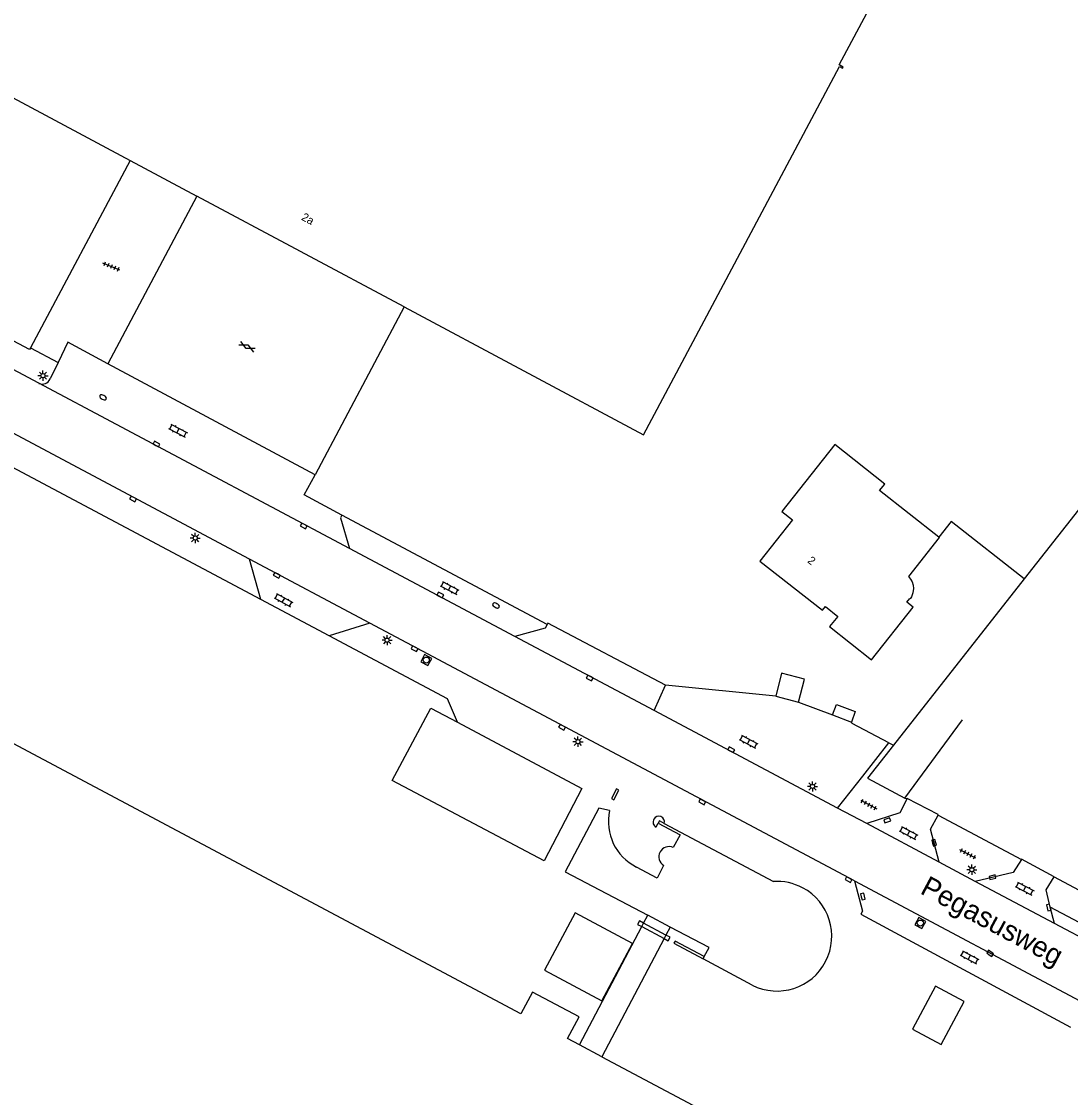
# Model space of a CAD drawing. Extents: x 136000 to 138005, y 398500 to 400500.
# Drawn here: x 136184.9 to 136314.2, y 398859.5 to 398992 of the extents above; entities that cross this region are included whole.
import ezdxf

# ---------------------------------------------------------------- set-up
doc = ezdxf.new("R2010")
doc.units = 0
for name, color, linetype in [('gg-afsc-hekwerk', 7, 'Continuous'), ('gg-afsc-muur', 7, 'Continuous'), ('gg-anno-huisnummerreeks BGT', 7, 'Continuous'), ('gg-anno-openbare ruimte label', 7, 'Continuous'), ('gg-bbg-bijgebouw', 7, 'Continuous'), ('gg-bbg-bijgebouw onder overbouw', 7, 'Continuous'), ('gg-bbg-hoofdgebouw', 7, 'Continuous'), ('gg-bbg-overig bouwwerk', 7, 'Continuous'), ('gg-bbg-pand overbouw', 7, 'Continuous'), ('gg-knt-verharding', 7, 'Continuous'), ('gg-knt-verharding nz', 7, 'Continuous'), ('gt-grn-weggrens', 7, 'Continuous'), ('gt-symb-brandkraan', 7, 'Continuous'), ('gt-symb-gesloten verharding', 7, 'Continuous'), ('gt-symb-klinker verharding', 7, 'Continuous'), ('gt-symb-kolk', 7, 'Continuous'), ('gt-symb-lichtmast', 7, 'Continuous'), ('gt-symb-rioolschacht', 7, 'Continuous'), ('gt-symb-tegel verharding', 7, 'Continuous')]:
    doc.layers.add(name, color=color, linetype=linetype)

# ---------------------------------------------------------------- blocks, each defined once
blk = doc.blocks.new('gt0-KOLK')
at = {"layer": 'gt-symb-kolk'}
blk.add_lwpolyline([(0, 0), (0.37, 0), (0.37, 0.4), (-0.38, 0.4), (-0.38, 0), (0, 0)], dxfattribs=at)
blk = doc.blocks.new('gt0-KL1')
at = {"layer": 'gt-symb-klinker verharding'}
for p, q in [((-1.15, 0.3), (1.15, 0.3)), ((-1, -0.3), (-1, 0.3)), ((-0.5, 0.3), (-0.5, 0.45)), ((0, -0.3), (0, 0.3)), ((0.5, 0.3), (0.5, 0.45)), ((1, -0.3), (1, 0.3)), ((-1.15, -0.3), (1.15, -0.3)), ((-0.5, -0.45), (-0.5, -0.3)), ((0.5, -0.45), (0.5, -0.3))]:
    blk.add_line(p, q, dxfattribs=at)
blk = doc.blocks.new('gt0-TEG1')
at = {"layer": 'gt-symb-tegel verharding'}
for p, q in [((-1.12, 0), (1.12, 0)), ((-0.9, -0.25), (-0.9, 0.25)), ((-0.45, -0.25), (-0.45, 0.25)), ((0, -0.25), (0, 0.25)), ((0.45, -0.25), (0.45, 0.25)), ((0.9, -0.25), (0.9, 0.25))]:
    blk.add_line(p, q, dxfattribs=at)
blk = doc.blocks.new('gt0-RS')
at = {"layer": 'gt-symb-rioolschacht'}
blk.add_lwpolyline([(-0.5, -0.5), (0.5, -0.5), (0.5, 0.5), (-0.5, 0.5)], close=True, dxfattribs=at)
blk.add_circle((0, 0), 0.375, dxfattribs=at)
blk = doc.blocks.new('gt0-LMAST')
at = {"layer": 'gt-symb-lichtmast'}
for p, q in [((-0.18, 0.17), (-0.45, 0.44)), ((-0.01, 0.25), (-0.01, 0.62)), ((0.17, 0.17), (0.44, 0.44)), ((-0.26, 0), (-0.63, 0)), ((-0.18, -0.18), (-0.45, -0.45)), ((-0.01, -0.25), (-0.01, -0.63)), ((0.44, -0.45), (0.17, -0.18)), ((0.24, 0), (0.62, 0))]:
    blk.add_line(p, q, dxfattribs=at)
blk.add_circle((-0.01, 0), 0.25, dxfattribs=at)
blk = doc.blocks.new('gt0-BR')
at = {"layer": 'gt-symb-brandkraan'}
for centre, radius, start, end in [((-0.24, 0), 0.206, 107.5669, 252.4331), ((0.6, -2.66), 3, 106.892, 107.5669), ((0, -0.69), 0.938, 73.108, 106.892), ((-0.6, -2.66), 3, 72.4331, 73.108), ((0.24, 0), 0.206, 287.567, 72.4331), ((0.6, 2.66), 3, 252.4331, 253.108), ((0, 0.69), 0.938, 253.108, 286.8921), ((-0.6, 2.66), 3, 286.8921, 287.567)]:
    blk.add_arc(centre, radius, start, end, dxfattribs=at)
blk = doc.blocks.new('gt0-GESVH1')
at = {"layer": 'gt-symb-gesloten verharding'}
for p, q in [((-0.99, -0.26), (0.01, 0.24)), ((0.01, -0.26), (-0.99, 0.24)), ((0.01, 0.24), (1.01, -0.26)), ((1.01, 0.24), (0.01, -0.26))]:
    blk.add_line(p, q, dxfattribs=at)

msp = doc.modelspace()

# ---------------------------------------------------------------- linework, layer by layer
at = {"layer": 'gg-afsc-hekwerk'}
for p, q in [((136198.31, 398974.9), (136186.03, 398951.83)), ((136185.91, 398951.61), (136166.53, 398961.93)), ((136186.03, 398951.83), (136185.91, 398951.61)), ((136308.49, 398923.36), (136292.38, 398902.89)), ((136222.85, 398916.34), (136214.43, 398920.82)), ((136293.81, 398896.37), (136300.88, 398906.02)), ((136297.89, 398894.27), (136308.16, 398888.8))]:
    msp.add_line(p, q, dxfattribs=at)
for points in [[(136357.55, 398985.24), (136340.44, 398963.45), (136332.68, 398954.08), (136308.49, 398923.36)], [(136214.43, 398920.82), (136128.15, 398966.7), (136125.05, 398965.92)], [(136308.49, 398923.36), (136299.5, 398930.44), (136297.97, 398928.5)], [(136238.65, 398905.71), (136237.45, 398908.57), (136222.85, 398916.34)], [(136292.38, 398902.89), (136289.18, 398898.82), (136293.81, 398896.37)], [(136312.21, 398886.65), (136325.69, 398879.47), (136327.11, 398882.29)]]:
    msp.add_lwpolyline(points, dxfattribs=at)
at = {"layer": 'gg-afsc-muur'}
for p, q in [((136206.55, 398970.51), (136195.59, 398949.87)), ((136232.07, 398956.88), (136221.11, 398936.2)), ((136263.16, 398892.8), (136263.41, 398893.27)), ((136261.37, 398880.53), (136264.12, 398879.05)), ((136264.35, 398879.49), (136261.59, 398880.96))]:
    msp.add_line(p, q, dxfattribs=at)
for points in [[(136257.65, 398896.33), (136257.94, 398896.16), (136258.55, 398897.33), (136258.25, 398897.51), (136257.65, 398896.33)], [(136261.59, 398880.96), (136261.09, 398881.22), (136260.86, 398880.8), (136261.37, 398880.53)], [(136264.12, 398879.05), (136264.63, 398878.78), (136264.87, 398879.22), (136264.35, 398879.49)], [(136269.07, 398876.83), (136265.48, 398878.74), (136265.32, 398878.47), (136268.92, 398876.55)]]:
    msp.add_lwpolyline(points, dxfattribs=at)
for centre, radius, start, end in [((136263.45, 398893.41), 0.684, 149.9971, 244.4933), ((136263.48, 398893.43), 0.695, 344.3801, 152.4019)]:
    msp.add_arc(centre, radius, start, end, dxfattribs=at)
at = {"layer": 'gg-bbg-bijgebouw'}
for p, q in [((136277.88, 398908.93), (136280.68, 398908.19)), ((136284.87, 398906.6), (136287.2, 398905.72)), ((136264.15, 398893.25), (136277.59, 398886.09)), ((136264.87, 398880.47), (136262.1, 398881.92)), ((136268.92, 398876.55), (136269.07, 398876.83)), ((136274.98, 398873.32), (136268.92, 398876.55))]:
    msp.add_line(p, q, dxfattribs=at)
for points in [[(136253.69, 398865.96), (136252.21, 398866.75), (136253.65, 398869.41), (136247.9, 398872.47), (136246.47, 398869.79), (136125.07, 398934.38)], [(136280.68, 398908.19), (136281.42, 398911.01), (136278.61, 398911.74), (136277.88, 398908.93)], [(136284.87, 398906.6), (136285.36, 398907.89), (136287.69, 398907.01), (136287.2, 398905.72)], [(136257.41, 398894.82), (136256.09, 398895.13), (136251.92, 398887.28), (136262.1, 398881.92)], [(136264.15, 398893.25), (136263.56, 398893.56), (136263.41, 398893.27)], [(136263.41, 398893.27), (136266.1, 398891.83), (136265.26, 398890.27)], [(136264.07, 398888.06), (136263.28, 398886.51), (136260.73, 398887.87)], [(136269.07, 398876.83), (136269.67, 398877.95), (136264.87, 398880.47)], [(136294.74, 398867.89), (136298.27, 398866.01), (136301.09, 398871.3), (136297.56, 398873.18), (136294.74, 398867.89)], [(136256.47, 398864.48), (136272.92, 398855.72), (136237.4, 398788.96), (136241.65, 398786.72), (136239.89, 398783.39), (136245.64, 398780.37), (136247.23, 398775.14), (136242.02, 398773.55), (136238.63, 398775.37), (136237.84, 398777.89), (136234.54, 398779.65), (136233.79, 398782.09), (136198.65, 398716.1), (136186.6, 398722.52)]]:
    msp.add_lwpolyline(points, dxfattribs=at)
for centre, radius, start, end in [((136263.49, 398893.45), 6.23, 167.2948, 243.6524), ((136264.72, 398889.13), 1.25, 64.7095, 238.7387), ((136278.04, 398879.34), 6.75, 243.0628, 62.2172), ((136278, 398879.26), 6.84, 62.2421, 93.394)]:
    msp.add_arc(centre, radius, start, end, dxfattribs=at)
at = {"layer": 'gg-bbg-bijgebouw onder overbouw'}
msp.add_line((136256.47, 398864.48), (136253.69, 398865.96), dxfattribs=at)
at = {"layer": 'gg-bbg-hoofdgebouw'}
for p in [(136198.31, 398974.9), (136232.07, 398956.88)]:
    msp.add_line(p, (136206.55, 398970.51), dxfattribs=at)
for points in [[(136175.82, 399000), (136170.41, 398989.8), (136198.31, 398974.9)], [(136232.07, 398956.88), (136261.59, 398941.11), (136285.72, 398986.49), (136286.12, 398986.28), (136286.2, 398986.42), (136285.7, 398986.68), (136292.82, 399000)], [(136297.97, 398928.5), (136290.69, 398934.24), (136291.32, 398935.03), (136285.18, 398939.92), (136278.65, 398931.66), (136279.93, 398930.63)], [(136279.93, 398930.63), (136275.93, 398925.56), (136283.63, 398919.5), (136284.01, 398919.98), (136285.54, 398918.75), (136284.52, 398917.49), (136289.7, 398913.41), (136294.83, 398919.89), (136294.05, 398920.51), (136294.4, 398920.95), (136294.46, 398920.9)], [(136297.97, 398928.5), (136298.03, 398928.46), (136294.24, 398923.67), (136294.49, 398923.35), (136294.68, 398922.99), (136294.8, 398922.59), (136294.85, 398922.17), (136294.79, 398921.64), (136294.61, 398921.15), (136294.46, 398920.9)]]:
    msp.add_lwpolyline(points, dxfattribs=at)
at = {"layer": 'gg-bbg-overig bouwwerk'}
for points in [[(136238.65, 398905.71), (136253.99, 398897.53), (136249.35, 398888.62), (136230.61, 398898.54), (136235.39, 398907.45), (136238.65, 398905.71)], [(136256.44, 398871.38), (136260.21, 398878.43), (136253.15, 398882.22), (136249.38, 398875.16), (136256.44, 398871.38)]]:
    msp.add_lwpolyline(points, dxfattribs=at)
at = {"layer": 'gg-bbg-pand overbouw'}
for p, q in [((136261.59, 398880.96), (136262.1, 398881.92)), ((136253.69, 398865.96), (136261.37, 398880.53)), ((136261.37, 398880.53), (136261.59, 398880.96)), ((136264.87, 398880.47), (136264.35, 398879.49)), ((136264.12, 398879.05), (136256.47, 398864.48)), ((136264.35, 398879.49), (136264.12, 398879.05))]:
    msp.add_line(p, q, dxfattribs=at)
at = {"layer": 'gg-knt-verharding'}
for p, q in [((136213.03, 398925.81), (136144.62, 398962.19)), ((136187.08, 398947.46), (136165.12, 398959.13)), ((136186.03, 398951.83), (136189.43, 398950.01)), ((136189.43, 398950.01), (136188.45, 398948)), ((136221.11, 398936.2), (136195.59, 398949.87)), ((136225.34, 398927.12), (136187.08, 398947.46)), ((136219.78, 398933.7), (136221.11, 398936.2)), ((136224.42, 398931.23), (136219.78, 398933.7)), ((136249.72, 398917.73), (136224.42, 398931.23)), ((136245.74, 398916.27), (136225.34, 398927.12)), ((136227.86, 398917.92), (136213.03, 398925.81)), ((136214.43, 398920.82), (136213.03, 398925.81)), ((136227.86, 398917.92), (136222.85, 398916.34)), ((136287.59, 398886.16), (136227.86, 398917.92)), ((136262.88, 398907.16), (136245.74, 398916.27)), ((136277.88, 398908.93), (136264.31, 398910.26)), ((136280.68, 398908.19), (136284.87, 398906.6)), ((136285.49, 398895.13), (136262.88, 398907.16)), ((136288.6, 398899.08), (136291.83, 398903.17)), ((136285.49, 398895.13), (136288.6, 398899.08)), ((136289.1, 398893.22), (136285.49, 398895.13)), ((136298.03, 398888.47), (136289.1, 398893.22)), ((136302.48, 398886.1), (136298.03, 398888.47)), ((136287.59, 398886.16), (136321.51, 398868.12)), ((136312.22, 398880.93), (136302.48, 398886.1)), ((136312.22, 398880.93), (136311.72, 398882.94)), ((136328.74, 398872.14), (136312.22, 398880.93))]:
    msp.add_line(p, q, dxfattribs=at)
for points in [[(136195.59, 398949.87), (136190.66, 398952.51), (136189.43, 398950.01)], [(136224.42, 398931.23), (136224.23, 398930.89), (136225.34, 398927.12)], [(136249.72, 398917.73), (136249.46, 398917.31), (136245.74, 398916.27)], [(136264.31, 398910.26), (136249.81, 398917.89), (136249.72, 398917.73)], [(136291.83, 398903.17), (136287.29, 398905.57), (136287.2, 398905.72)], [(136294.09, 398896.33), (136293.19, 398894.56), (136289.1, 398893.22)], [(136297.89, 398894.27), (136297.91, 398894.32), (136294.09, 398896.33)], [(136298.03, 398888.47), (136296.95, 398892.52), (136297.89, 398894.27)], [(136308.16, 398888.8), (136307.15, 398887.21), (136302.48, 398886.1)], [(136312.21, 398886.65), (136308.17, 398888.83), (136308.16, 398888.8)], [(136311.72, 398882.94), (136311.2, 398885.04), (136312.21, 398886.65)], [(136287.59, 398886.16), (136288.56, 398882.45), (136288.37, 398882.05), (136314.21, 398868.13)], [(136328.74, 398872.14), (136328.36, 398874.14), (136311.72, 398882.94)]]:
    msp.add_lwpolyline(points, dxfattribs=at)
msp.add_arc((136187.5, 398948.38), 1.02, 245.4771, 338.0968, dxfattribs=at)
at = {"layer": 'gg-knt-verharding nz'}
msp.add_line((136262.88, 398907.16), (136264.31, 398910.26), dxfattribs=at)
at = {"layer": 'gt-grn-weggrens'}
for p, q in [((136291.83, 398903.17), (136292.38, 398902.89)), ((136293.81, 398896.37), (136294.09, 398896.33))]:
    msp.add_line(p, q, dxfattribs=at)

# ---------------------------------------------------------------- block references
at = {"layer": 'gt-symb-brandkraan', "rotation": -27.974729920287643}
for p in [(136194.98, 398945.73), (136243.41, 398920.09)]:
    msp.add_blockref('gt0-BR', p, dxfattribs=at)
at = {"layer": 'gt-symb-gesloten verharding', "rotation": -26.61629962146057}
msp.add_blockref('gt0-GESVH1', (136212.72, 398951.97), dxfattribs=at)
at = {"layer": 'gt-symb-klinker verharding'}
for p, rotation in [((136204.22, 398941.62), -27.974729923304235), ((136237.69, 398922.23), -27.974729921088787), ((136217.22, 398920.74), -29.154810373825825), ((136274.53, 398903.3), -27.974729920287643), ((136294.25, 398892.06), -27.97472992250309), ((136308.56, 398885.21), -27.974729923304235), ((136301.75, 398876.74), -28.308520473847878)]:
    msp.add_blockref('gt0-KL1', p, dxfattribs=dict(at, rotation=rotation))
at = {"layer": 'gt-symb-kolk'}
for p, rotation in [((136201.48, 398939.81), -29.07686353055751), ((136198.77, 398933.39), 151.30721229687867), ((136219.79, 398930.07), 151.76909817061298), ((136216.48, 398923.98), 151.7186389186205), ((136236.46, 398921.2), -27.846622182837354), ((136233.46, 398914.94), 152.40963046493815), ((136255.05, 398911.32), 151.76909817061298), ((136251.64, 398905.26), 152.02527007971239), ((136272.31, 398902.14), -28.025316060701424), ((136268.91, 398896.08), 152.02527007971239), ((136291.56, 398893.8), -161.69193185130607), ((136297.22, 398890.8), -74.93576605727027), ((136286.94, 398886.49), 151.76909817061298), ((136304.64, 398886.42), 13.480126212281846), ((136288.43, 398884.18), -76.11658196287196), ((136311.72, 398882.94), 103.97752876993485), ((136304.19, 398877.07), -34.73862528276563)]:
    msp.add_blockref('gt0-KOLK', p, dxfattribs=dict(at, rotation=rotation))
at = {"layer": 'gt-symb-lichtmast'}
for p in [(136187.58, 398948.4), (136206.35, 398928.4), (136229.99, 398915.82), (136253.51, 398903.31), (136282.42, 398897.8), (136302.06, 398887.54)]:
    msp.add_blockref('gt0-LMAST', p, dxfattribs=at)
at = {"layer": 'gt-symb-rioolschacht'}
for p, rotation in [((136234.81, 398913.36), -28.025316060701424), ((136295.7, 398880.96), 151.001022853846)]:
    msp.add_blockref('gt0-RS', p, dxfattribs=dict(at, rotation=rotation))
at = {"layer": 'gt-symb-tegel verharding'}
for p, rotation in [((136196, 398961.82), 157.79435666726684), ((136289.34, 398895.56), -28.35896344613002), ((136301.54, 398889.47), 152.02527007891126)]:
    msp.add_blockref('gt0-TEG1', p, dxfattribs=dict(at, rotation=rotation))

# ---------------------------------------------------------------- texts
at = {"layer": 'gg-anno-huisnummerreeks BGT'}
for s, rotation, p in [('2a', 331.9, (136219.34, 398967.64)), ('2', 321.8, (136281.71, 398925.46))]:
    msp.add_text(s, height=1, rotation=rotation, dxfattribs=at).set_placement(p)
at = {"layer": 'gg-anno-openbare ruimte label'}
msp.add_text('Pegasusweg', height=2.5, rotation=331.8, dxfattribs=at).set_placement((136295.55, 398884.67))

doc.saveas('drawing.dxf')
